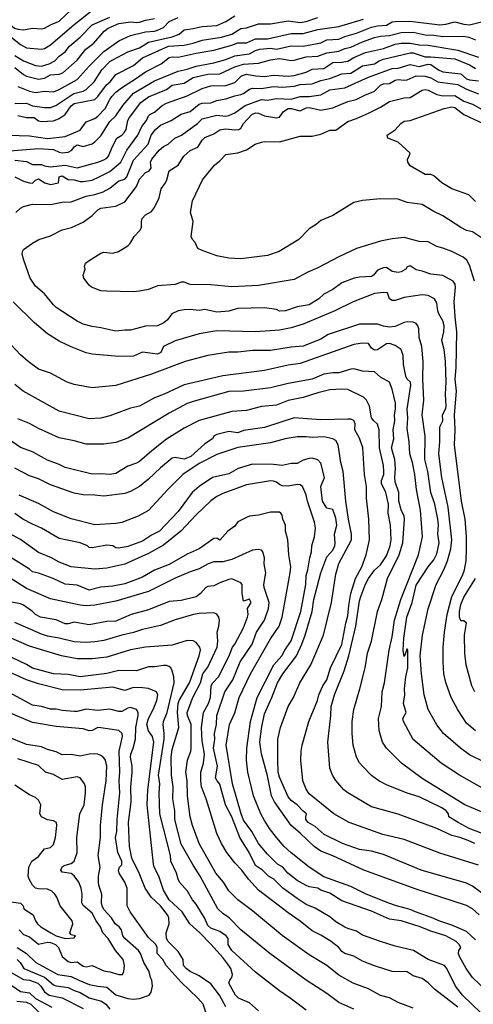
# Model space of a CAD drawing. Header units: metres. Extents: x -46681 to -43747, y -240911 to -237677.
# Tile 503 of 656: x -46148 to -46072, y -239416 to -239251. Entities that reach past the tile are written whole.
import ezdxf

# ---------------------------------------------------------------- set-up
doc = ezdxf.new("R2010")
doc.units = ezdxf.units.M
doc.layers.add('CONTOUR_INDEX', color=1, linetype='Continuous')
doc.layers.add('CONTOUR_INTER', color=3, linetype='Continuous')

msp = doc.modelspace()

# ---------------------------------------------------------------- linework, layer by layer
at = {"layer": 'CONTOUR_INDEX'}
for points, elevation in [([(-46148.6, -239261.82), (-46146.6, -239262.59), (-46145.6, -239262.8), (-46144.1, -239262.59), (-46142.6, -239262.72), (-46141.6, -239262.35), (-46138.6, -239260.62), (-46136.6, -239258.38), (-46134.1, -239255.95), (-46131.6, -239254.17), (-46129.6, -239253.25), (-46127.1, -239252.62), (-46125.6, -239252.52), (-46125.1, -239252.37), (-46124.1, -239251.93), (-46123.1, -239250.88), (-46121.6, -239250.24)], 110), ([(-46149.1, -239274.18), (-46147.1, -239274.44), (-46146.1, -239274.92), (-46144.6, -239274.94), (-46144.1, -239275.17), (-46143.1, -239275.33), (-46140.6, -239275.05), (-46138.6, -239275.46), (-46135.1, -239274.53), (-46134.1, -239274.13), (-46133.6, -239273.86), (-46133.3, -239273.52), (-46132.72, -239272.02), (-46131.94, -239270.52), (-46131.1, -239270), (-46130.63, -239269.52), (-46130.38, -239269.02), (-46130.05, -239267.52), (-46129.79, -239267.02), (-46127.91, -239264.52), (-46126.6, -239263.54), (-46123.6, -239262.3), (-46122.6, -239261.6), (-46120.6, -239261.27), (-46119.1, -239260.33), (-46116.6, -239259.72), (-46114.6, -239259.71), (-46112.1, -239258.49), (-46110.6, -239258.07), (-46108.1, -239257.88), (-46106.1, -239257.34), (-46104.6, -239257.09), (-46102.6, -239257.43), (-46102.1, -239257.4), (-46100.1, -239256.83), (-46098.1, -239256.71), (-46096.6, -239256.18), (-46094.6, -239255.89), (-46093.6, -239255.41), (-46092.6, -239255.23), (-46090.6, -239254.3), (-46088.6, -239253.61), (-46087.6, -239253.38), (-46086.1, -239253.25), (-46084.1, -239252.76), (-46082.1, -239252.68), (-46080.1, -239253.12), (-46078.6, -239253.17), (-46077.1, -239253.43), (-46073.6, -239253.35), (-46072.71, -239253.52), (-46071.6, -239253.97)], 115), ([(-46070.1, -239287.59), (-46072.1, -239286.24), (-46073.1, -239286.01), (-46074.07, -239285.52), (-46077.1, -239283.54), (-46078.6, -239282.83), (-46080.6, -239281.63), (-46083.1, -239281.29), (-46084.6, -239280.75), (-46087.6, -239280.68), (-46090.6, -239280.95), (-46092.1, -239281.32), (-46095.6, -239283.48), (-46097.6, -239284.33), (-46098.42, -239285.02), (-46099.6, -239285.76), (-46101.32, -239287.52), (-46104.62, -239289.52), (-46106.6, -239290.21), (-46111.1, -239290.77), (-46113.1, -239290.69), (-46115.1, -239290.29), (-46117.6, -239289.4), (-46118.31, -239289.02), (-46118.76, -239288.02), (-46119.2, -239287.52), (-46119.4, -239287.02), (-46119.07, -239284.52), (-46119.56, -239283.02), (-46119.22, -239281.02), (-46117.53, -239277.52), (-46115.48, -239275.02), (-46114.6, -239274.3), (-46113.6, -239273.22), (-46111.6, -239272.98), (-46110.1, -239272.45), (-46108.69, -239271.52), (-46107.6, -239271.15), (-46107.1, -239271.06), (-46104.6, -239271.13), (-46101.1, -239270.17), (-46099.1, -239270.17), (-46097.6, -239269.81), (-46096.1, -239269.16), (-46095.1, -239269.15), (-46093.1, -239267.69), (-46091.6, -239267.2), (-46089.6, -239266.29), (-46087.6, -239265.31), (-46086.1, -239264.36), (-46083.6, -239263.71), (-46082.6, -239263.64), (-46080.6, -239262.42), (-46080.1, -239262.34), (-46079.6, -239262.42), (-46078.1, -239263.15), (-46077.1, -239263.41), (-46075.1, -239263.33), (-46073.6, -239264.29), (-46072.1, -239264.81), (-46070.1, -239265.89)], 120), ([(-46068.1, -239384.79), (-46073.4, -239382.52), (-46080.6, -239378.09), (-46084.08, -239375.52), (-46086.58, -239373.02), (-46087.26, -239372.02), (-46087.81, -239370.02), (-46087.95, -239368.02), (-46087.43, -239366.02), (-46087.3, -239363.52), (-46086.89, -239362.02), (-46086.12, -239356.52), (-46085.6, -239354.28), (-46085.21, -239351.52), (-46084.17, -239348.02), (-46081.18, -239340.52), (-46080.51, -239337.52), (-46080.88, -239333.02), (-46081.54, -239329.52), (-46081.79, -239327.02), (-46082.19, -239325.02), (-46082.63, -239323.52), (-46082.77, -239321.52), (-46083.1, -239319.31), (-46083.02, -239317.52), (-46083.12, -239316.02), (-46082.51, -239312.02), (-46082.55, -239311.52), (-46083.1, -239311), (-46083.33, -239310.52), (-46083.72, -239308.52), (-46083.8, -239307.02), (-46084.11, -239306.02), (-46085.1, -239305.32), (-46086.1, -239304.98), (-46086.6, -239305.05), (-46088.1, -239306.09), (-46088.6, -239306.13), (-46089.1, -239305.81), (-46089.6, -239305.02), (-46090.6, -239304.94), (-46092.1, -239305.17), (-46101.1, -239308.36), (-46103.1, -239308.63), (-46107.1, -239309.57), (-46114.1, -239310.42), (-46120.6, -239311.96), (-46123.98, -239313.52), (-46125.6, -239314.11), (-46128.1, -239315.52), (-46129.6, -239315.88), (-46133.1, -239317.18), (-46134.6, -239317.56), (-46136.6, -239317.65), (-46141.6, -239316.38), (-46147.66, -239313.02), (-46149.1, -239311.89)], 115), ([(-46070.99, -239401.02), (-46072.1, -239400.01), (-46073.1, -239399.45), (-46081.6, -239396.71), (-46090.39, -239393.52), (-46095.6, -239391.1), (-46097.6, -239390.3), (-46098.77, -239389.52), (-46101.1, -239387.27), (-46102.6, -239386.03), (-46105.39, -239382.02), (-46105.94, -239381.02), (-46106.6, -239377.63), (-46107.6, -239373.96), (-46107.89, -239372.02), (-46107.6, -239369.69), (-46107.1, -239367.25), (-46105.87, -239364.52), (-46104.92, -239362.02), (-46104.02, -239360.52), (-46101.72, -239357.52), (-46100.8, -239355.52), (-46100.24, -239354.02), (-46099.08, -239350.02), (-46098.81, -239348.02), (-46097.64, -239343.52), (-46096.6, -239340.85), (-46095.6, -239339.71), (-46095.29, -239339.02), (-46095.19, -239338.52), (-46095.3, -239337.02), (-46094.93, -239335.52), (-46095.1, -239334.34), (-46095.6, -239332.92), (-46096.6, -239332.68), (-46097.32, -239331.52), (-46097.6, -239329.02), (-46097.03, -239327.52), (-46097.6, -239325.1), (-46098.1, -239324.57), (-46099.1, -239324.28), (-46099.6, -239324.32), (-46100.6, -239324.6), (-46101.6, -239325.15), (-46102.6, -239325.19), (-46104.1, -239325.49), (-46105.6, -239325.33), (-46109.1, -239325.26), (-46111.54, -239326.02), (-46113.1, -239326.9), (-46115.85, -239327.52), (-46118.1, -239329.06), (-46119.27, -239330.02), (-46121.6, -239333.22), (-46124.74, -239336.52), (-46126.1, -239337.21), (-46127.6, -239338.23), (-46130.1, -239339.12), (-46131.6, -239339.41), (-46132.1, -239339.34), (-46132.6, -239338.99), (-46133.6, -239338.87), (-46136.1, -239339.36), (-46136.6, -239339.26), (-46136.85, -239339.02), (-46138.1, -239338.5), (-46141.6, -239337.75), (-46144.6, -239336.02), (-46146.1, -239335.39), (-46147.71, -239334.52), (-46149.1, -239333.58)], 110), ([(-46082.1, -239416.71), (-46084.6, -239415.73), (-46086.1, -239414.98), (-46087.6, -239414.57), (-46089.6, -239413.47), (-46092.18, -239412.52), (-46094.6, -239411.16), (-46096.6, -239409.52), (-46099.6, -239407.76), (-46104.1, -239404.51), (-46109.1, -239400.35), (-46111.6, -239398.47), (-46113.1, -239396.96), (-46114, -239395.52), (-46115.27, -239394.02), (-46118.1, -239389.02), (-46119.21, -239386.02), (-46119.6, -239384.52), (-46120.05, -239381.02), (-46120.08, -239378.52), (-46120.34, -239377.02), (-46120.04, -239375.02), (-46119.47, -239373.52), (-46119.44, -239373.02), (-46119.43, -239369.02), (-46120.02, -239367.52), (-46120.08, -239367.02), (-46119.12, -239364.52), (-46117.85, -239362.02), (-46117.49, -239360.52), (-46116.6, -239359.39), (-46115.06, -239356.02), (-46114.93, -239355.02), (-46115.05, -239353.52), (-46114.76, -239352.52), (-46114.66, -239351.52), (-46114.77, -239351.02), (-46115.1, -239350.47), (-46115.6, -239350.27), (-46118.1, -239350.36), (-46119.01, -239350.52), (-46122.1, -239351.44), (-46124.6, -239352.37), (-46127.6, -239353.05), (-46129.1, -239353.57), (-46131.1, -239354), (-46134.1, -239354.92), (-46135.6, -239355.14), (-46137.1, -239355.24), (-46139.1, -239355.15), (-46141.6, -239354.51), (-46143.6, -239354.18), (-46144.6, -239353.86), (-46149.1, -239351.88)], 105), ([(-46116.88, -239417.52), (-46117.41, -239416.02), (-46118.29, -239415.02), (-46121.1, -239412.35), (-46123.63, -239409.52), (-46124.17, -239408.52), (-46125.15, -239407.52), (-46125.16, -239406.52), (-46125.39, -239406.02), (-46126.6, -239404.84), (-46129.67, -239400.52), (-46130.16, -239399.52), (-46130.16, -239396.52), (-46130.57, -239395.52), (-46131.51, -239394.02), (-46131.63, -239393.52), (-46131.47, -239393.02), (-46131.1, -239392.6), (-46131.06, -239392.02), (-46131.77, -239390.52), (-46132.16, -239388.02), (-46131.92, -239387.02), (-46131.88, -239385.02), (-46131.41, -239380.52), (-46131.54, -239378.52), (-46131.4, -239377.02), (-46131.53, -239373.52), (-46130.95, -239371.02), (-46131.03, -239370.52), (-46131.6, -239370.04), (-46134.6, -239369.57), (-46135.1, -239369.53), (-46136.1, -239370.05), (-46136.6, -239370.08), (-46137.6, -239369.78), (-46142.1, -239369.37), (-46146.1, -239368.68), (-46150.1, -239367.02)], 100), ([(-46148.67, -239408.52), (-46148.17, -239409.02), (-46147.56, -239410.02), (-46144.1, -239411.47), (-46142.6, -239412.76), (-46142.1, -239412.94), (-46140.1, -239413.23), (-46139.1, -239413.72), (-46138.1, -239414.04), (-46136.6, -239414.97), (-46134.49, -239415.52), (-46133.75, -239416.02), (-46133.1, -239416.89)], 100)]:
    msp.add_lwpolyline(points, dxfattribs=dict(at, elevation=elevation))
at = {"layer": 'CONTOUR_INTER'}
for points, elevation in [([(-46152.6, -239250.23), (-46151.1, -239250.65), (-46150.34, -239251.02), (-46149.11, -239252.02), (-46148.6, -239252.2), (-46147.6, -239252.28), (-46146.1, -239252.03), (-46144.6, -239252.13), (-46144.1, -239252.01), (-46143.1, -239251.45), (-46141.6, -239250.85), (-46139.6, -239248.96)], 106), ([(-46150.3, -239253.02), (-46148.1, -239254.77), (-46147.1, -239255.33), (-46144.6, -239255.57), (-46144.1, -239255.45), (-46143.1, -239254.82), (-46139.1, -239251.42), (-46135.6, -239248.65)], 107), ([(-46149.1, -239264.68), (-46147.1, -239264.64), (-46146.1, -239265.09), (-46144.1, -239265.34), (-46143.1, -239265.33), (-46142.19, -239265.02), (-46139.16, -239263.02), (-46137.6, -239262.61), (-46137.1, -239262.34), (-46135.76, -239261.02), (-46134.47, -239259.02), (-46133.1, -239257.64), (-46132.6, -239257.33), (-46130.1, -239255.98), (-46128.1, -239255.31), (-46126.6, -239254.38), (-46122.6, -239253.49), (-46121.42, -239253.02), (-46120.6, -239252.28), (-46119.1, -239252.1), (-46117.6, -239251.73), (-46115.1, -239251.58), (-46113.6, -239250.91), (-46112.1, -239249.97)], 111), ([(-46152.1, -239272.79), (-46145.1, -239272.24), (-46142.6, -239272.39), (-46141.6, -239272.88), (-46141.1, -239272.97), (-46140.1, -239272.86), (-46139.5, -239272.52), (-46139.1, -239271.98), (-46138.6, -239271.64), (-46137.6, -239271.88), (-46136.1, -239271.44), (-46135.6, -239271.13), (-46134.6, -239270.12), (-46133.1, -239267.7), (-46132.1, -239266.75), (-46130.94, -239265.02), (-46129.1, -239262.92), (-46125.6, -239260.89), (-46121.6, -239259.25), (-46120.1, -239258.93), (-46118.6, -239258.41), (-46115.6, -239257.87), (-46113.6, -239257.27), (-46112.1, -239256.64), (-46109.6, -239256.32), (-46108.6, -239255.76), (-46107.87, -239255.52), (-46106.1, -239255.4), (-46105.1, -239255.56), (-46102.6, -239254.97), (-46100.6, -239255.04), (-46097.6, -239254.46), (-46096.6, -239253.99), (-46094.6, -239253.86), (-46093.6, -239253.41), (-46091.6, -239252.88), (-46089.1, -239251.85), (-46088.1, -239251.61), (-46086.6, -239251.5), (-46085.6, -239250.98), (-46085.1, -239250.87), (-46082.6, -239250.82), (-46077.6, -239251.47), (-46076.6, -239251.35), (-46075.1, -239250.96), (-46073.6, -239251.35), (-46072.6, -239251.43), (-46070.6, -239250.97)], 114), ([(-46150.1, -239269.98), (-46146.6, -239270.12), (-46143.6, -239270.54), (-46140.6, -239270.23), (-46138.1, -239269.15), (-46137.1, -239267.78), (-46135.6, -239267.21), (-46135.1, -239266.83), (-46133.91, -239265.52), (-46133.13, -239264.02), (-46132.74, -239263.52), (-46132.1, -239262.78), (-46131.16, -239262.02), (-46128.6, -239260.43), (-46127.1, -239259.34), (-46124.49, -239258.02), (-46123.1, -239256.97), (-46122.6, -239256.85), (-46121.6, -239256.9), (-46118.6, -239256.19), (-46115.6, -239255.69), (-46112.6, -239254.89), (-46111.6, -239254.47), (-46110.1, -239254.48), (-46108.6, -239253.79), (-46106.6, -239253.79), (-46102.6, -239252.92), (-46100.6, -239252.94), (-46098.1, -239252.23), (-46094.6, -239251.72), (-46090.45, -239250.52)], 113), ([(-46149.1, -239256.62), (-46147.6, -239257.5), (-46145.6, -239258.28), (-46144.6, -239258.4), (-46143.33, -239258.02), (-46142.37, -239257.52), (-46141.6, -239256.7), (-46140.59, -239256.02), (-46139.89, -239255.02), (-46138.09, -239253.52), (-46136.1, -239251.44), (-46133.1, -239250.17)], 108), ([(-46149.1, -239258.64), (-46147.6, -239259.83), (-46147.1, -239260.08), (-46145.1, -239260.59), (-46144.1, -239260.4), (-46143.1, -239259.84), (-46141.6, -239259.73), (-46141.02, -239259.52), (-46138.6, -239257.39), (-46137.13, -239255.52), (-46135.81, -239254.52), (-46134.05, -239252.52), (-46133.37, -239252.02), (-46131.6, -239251.22), (-46129.6, -239250.94), (-46128.6, -239251.08), (-46128.1, -239251), (-46127.1, -239250.66), (-46125.6, -239250.39)], 109), ([(-46148.6, -239266.68), (-46147.1, -239267.04), (-46145.84, -239267.02), (-46145.1, -239267.57), (-46144.6, -239267.72), (-46142.6, -239267.6), (-46141.6, -239267.22), (-46140.6, -239266.53), (-46139.6, -239265.07), (-46139.1, -239264.7), (-46135.6, -239263.98), (-46135.1, -239263.49), (-46133.68, -239261.52), (-46133.06, -239261.02), (-46132.1, -239259.81), (-46129.1, -239258.27), (-46127.6, -239257.02), (-46123.24, -239255.02), (-46120.6, -239254.9), (-46119.1, -239254.54), (-46117.6, -239254.01), (-46114.31, -239253.52), (-46112.6, -239253.02), (-46111.1, -239252.05), (-46110.1, -239251.95), (-46108.1, -239251.28), (-46106.1, -239251.3), (-46103.1, -239250.79), (-46101.1, -239251.05), (-46100.1, -239250.87), (-46098.1, -239250.25)], 112), ([(-46149.1, -239277.02), (-46147.6, -239277.7), (-46146.6, -239278.03), (-46146.1, -239278.07), (-46145.6, -239277.57), (-46145.1, -239277.36), (-46144.03, -239278.02), (-46143.1, -239278.27), (-46141.74, -239278.02), (-46141.6, -239277.02), (-46141.1, -239276.85), (-46140.1, -239277.44), (-46139.1, -239277.5), (-46138.1, -239277.78), (-46137.6, -239277.8), (-46136.1, -239277.55), (-46134.87, -239277.02), (-46133.1, -239276.08), (-46131.23, -239274.52), (-46130.26, -239272.52), (-46128.42, -239270.02), (-46127.72, -239268.52), (-46126.91, -239267.52), (-46126.6, -239266.74), (-46126.37, -239266.52), (-46125.6, -239266.15), (-46124.28, -239265.02), (-46123.6, -239264.6), (-46120.1, -239263.41), (-46117.6, -239262.14), (-46116.1, -239261.7), (-46113.6, -239261.67), (-46112.1, -239261.13), (-46110.99, -239260.02), (-46110.1, -239259.74), (-46108.6, -239260.04), (-46107.1, -239260.15), (-46105.6, -239259.94), (-46103.1, -239260.08), (-46102.1, -239259.99), (-46100.1, -239259.43), (-46099.1, -239258.91), (-46097.1, -239258.77), (-46095.6, -239257.79), (-46094.1, -239257.74), (-46093.1, -239257.55), (-46092.1, -239256.96), (-46090.1, -239256.13), (-46087.1, -239255.45), (-46085.1, -239254.68), (-46084.1, -239254.53), (-46082.6, -239254.56), (-46081.1, -239254.83), (-46079.6, -239254.88), (-46074.6, -239255.74), (-46071.1, -239256.88)], 116), ([(-46148.92, -239283.02), (-46148.1, -239282.25), (-46147.6, -239281.97), (-46146.1, -239281.6), (-46143.1, -239281.65), (-46141.1, -239281.26), (-46139.6, -239281.21), (-46137.1, -239280.22), (-46135.6, -239279.99), (-46134.25, -239279.52), (-46133.1, -239278.88), (-46131.6, -239277.65), (-46130.6, -239277.38), (-46130.24, -239277.02), (-46129.1, -239274.19), (-46126.64, -239271.52), (-46126.15, -239270.02), (-46125.41, -239269.02), (-46124.6, -239268.33), (-46122.79, -239267.52), (-46121.1, -239266.47), (-46119.6, -239266.01), (-46118.1, -239264.77), (-46117.6, -239264.64), (-46116.1, -239264.57), (-46115.1, -239264.18), (-46113.6, -239263.91), (-46112.1, -239263.38), (-46111.1, -239263.18), (-46110.6, -239262.99), (-46109.6, -239262.26), (-46109.1, -239262.09), (-46107.6, -239262.18), (-46105.6, -239261.84), (-46104.1, -239261.92), (-46102.1, -239261.75), (-46101.1, -239261.48), (-46099.1, -239261.38), (-46097.6, -239260.81), (-46096.1, -239260.47), (-46094.1, -239259.71), (-46092.6, -239259.57), (-46090.6, -239258.33), (-46088.62, -239258.02), (-46087.84, -239257.52), (-46087.1, -239257.24), (-46082.6, -239256.17), (-46082.1, -239256.18), (-46080.1, -239256.86), (-46079.1, -239256.81), (-46075.1, -239257.15), (-46072.6, -239258.2), (-46071.6, -239258.79)], 117), ([(-46071.6, -239370.09), (-46073.1, -239368.83), (-46074.6, -239366.58), (-46075.69, -239364.52), (-46076.6, -239361.99), (-46076.92, -239360.52), (-46077.07, -239358.52), (-46077.05, -239356.02), (-46076.82, -239353.52), (-46076.35, -239350.52), (-46075.6, -239347.52), (-46073.81, -239344.02), (-46073.45, -239343.02), (-46073.19, -239341.52), (-46073.11, -239339.52), (-46073.12, -239337.52), (-46073.36, -239334.52), (-46073.96, -239331.52), (-46075.12, -239322.02), (-46075.02, -239319.52), (-46075.13, -239317.02), (-46074.79, -239313.02), (-46075.01, -239311.02), (-46074.84, -239309.02), (-46074.75, -239303.02), (-46075.06, -239300.52), (-46075.21, -239298.02), (-46074.96, -239295.52), (-46075.01, -239295.02), (-46075.37, -239294.52), (-46077.1, -239293.58), (-46079.1, -239293.33), (-46080.6, -239292.83), (-46081.6, -239292.65), (-46082.6, -239291.98), (-46083.1, -239292.14), (-46083.33, -239292.52), (-46084.1, -239292.95), (-46084.6, -239293.09), (-46085.6, -239292.92), (-46086.6, -239292.23), (-46087.1, -239292.27), (-46088.1, -239292.7), (-46088.76, -239293.52), (-46089.1, -239293.74), (-46091.1, -239293.85), (-46092.03, -239294.02), (-46094.1, -239294.81), (-46095.6, -239295.94), (-46097.1, -239296.69), (-46097.95, -239297.52), (-46099.6, -239298.49), (-46101.6, -239298.83), (-46103.59, -239299.52), (-46104.6, -239299.55), (-46105.1, -239299.31), (-46107.1, -239298.99), (-46111.6, -239299.14), (-46113.1, -239299.58), (-46115.1, -239299.76), (-46117.1, -239299.27), (-46118.1, -239299.46), (-46119.6, -239299.3), (-46120.6, -239299.34), (-46121.59, -239299.52), (-46122.7, -239300.02), (-46123.39, -239301.02), (-46124.03, -239301.52), (-46125.1, -239302.01), (-46127.1, -239302.12), (-46129.6, -239302.78), (-46130.6, -239302.74), (-46132.1, -239302.94), (-46134.6, -239302.35), (-46136.1, -239302.17), (-46137.6, -239301.74), (-46138.6, -239301.26), (-46142.1, -239298.96), (-46142.6, -239298.51), (-46144.1, -239296.68), (-46145.6, -239295.35), (-46146.51, -239294.02), (-46147.59, -239291.02), (-46147.84, -239290.02), (-46147.81, -239289.52), (-46147.6, -239289.23), (-46146.1, -239288.14), (-46145.05, -239287.52), (-46143.1, -239286.92), (-46141.1, -239285.88), (-46139.56, -239285.52), (-46137.6, -239284.63), (-46136.1, -239283.48), (-46135.12, -239282.52), (-46134.6, -239282.25), (-46132.1, -239281.91), (-46130.6, -239281.22), (-46128.6, -239278.62), (-46128.1, -239277.38), (-46127.1, -239276.27), (-46126.55, -239276.02), (-46126.18, -239275.52), (-46126.25, -239274.52), (-46126.03, -239274.02), (-46124.8, -239272.52), (-46124.1, -239271.9), (-46123.3, -239271.52), (-46122.15, -239270.52), (-46121.03, -239270.02), (-46118.34, -239268.02), (-46117.6, -239267.28), (-46115.1, -239266.62), (-46113.6, -239266.81), (-46113.1, -239266.71), (-46112.1, -239266.22), (-46110.36, -239265.02), (-46107.6, -239264.01), (-46106.6, -239264.09), (-46105.1, -239263.85), (-46102.6, -239263.94), (-46101.1, -239263.49), (-46099.6, -239263.5), (-46097.6, -239263.22), (-46096.1, -239262.36), (-46093.6, -239262.04), (-46089.6, -239260.24), (-46085.6, -239258.82), (-46084.6, -239258.75), (-46082.6, -239258.14), (-46081.1, -239258.46), (-46079.6, -239258.07), (-46079.1, -239258.13), (-46077.86, -239259.02), (-46077.1, -239259.33), (-46074.1, -239259.67), (-46073.1, -239260.51), (-46072.6, -239260.72), (-46071.1, -239260.88)], 118), ([(-46071.77, -239294.52), (-46072.6, -239291.83), (-46073.07, -239291.02), (-46073.71, -239290.52), (-46075.6, -239289.56), (-46077.1, -239288.97), (-46078.1, -239288.73), (-46079.6, -239287.93), (-46081.1, -239287.86), (-46083.6, -239287.19), (-46085.6, -239287.4), (-46087.6, -239287.81), (-46091.6, -239289.07), (-46094.6, -239290.45), (-46098.1, -239292.31), (-46099.83, -239293.02), (-46102.1, -239294.26), (-46108.1, -239295.25), (-46112.6, -239295.51), (-46116.1, -239295.15), (-46119.6, -239295.08), (-46120.6, -239294.7), (-46121.1, -239294.68), (-46122.1, -239295.11), (-46125.1, -239295.34), (-46126.6, -239295.94), (-46128.1, -239296.22), (-46129.1, -239296.32), (-46133.6, -239296.24), (-46134.6, -239296.13), (-46136.19, -239295.52), (-46136.6, -239295.18), (-46137.45, -239294.02), (-46137.57, -239293.52), (-46137.24, -239292.52), (-46137.35, -239292.02), (-46137.22, -239291.52), (-46136.6, -239291.06), (-46134.6, -239289.81), (-46134.1, -239289.64), (-46132.6, -239289.81), (-46131.63, -239289.52), (-46130.1, -239288.57), (-46129.6, -239288.1), (-46129.01, -239287.02), (-46128.04, -239286.02), (-46127.8, -239285.52), (-46127.79, -239284.52), (-46127.65, -239284.02), (-46127.1, -239283.4), (-46126.1, -239282.8), (-46125.6, -239282.16), (-46124.82, -239280.52), (-46124.48, -239279.02), (-46123.73, -239278.02), (-46123.5, -239277.52), (-46123.1, -239275.97), (-46121.6, -239275.03), (-46120.68, -239273.52), (-46119.6, -239272.55), (-46118.28, -239272.02), (-46117.6, -239270.81), (-46117.1, -239270.4), (-46115.6, -239269.75), (-46114.6, -239269.1), (-46113.6, -239268.95), (-46112.1, -239269.11), (-46111.39, -239269.02), (-46111.1, -239268.84), (-46110.6, -239268.02), (-46109.25, -239266.52), (-46108.6, -239266.26), (-46108.1, -239266.3), (-46107.1, -239266.77), (-46105.1, -239267.11), (-46104.6, -239266.97), (-46103.91, -239266.02), (-46103.1, -239265.51), (-46102.6, -239265.49), (-46101.1, -239265.9), (-46100.1, -239265.38), (-46099.6, -239265.33), (-46097.6, -239265.81), (-46095.6, -239265.41), (-46093.1, -239264.35), (-46091.68, -239264.02), (-46090.1, -239263.21), (-46089.1, -239262.85), (-46088.6, -239262.58), (-46087.6, -239261.57), (-46087.1, -239261.38), (-46086.1, -239261.3), (-46085.1, -239260.74), (-46084.6, -239260.64), (-46083.6, -239260.76), (-46083.1, -239260.7), (-46081.6, -239260.03), (-46080.1, -239260.08), (-46079.1, -239260.39), (-46077.97, -239261.02), (-46074.6, -239261.5), (-46073.1, -239262.29), (-46071.1, -239263.05)], 119), ([(-46071.6, -239281.12), (-46072.71, -239280.02), (-46075.59, -239279.02), (-46077.25, -239278.02), (-46078.6, -239276.83), (-46079.1, -239276.61), (-46080.1, -239276.59), (-46082.6, -239275.14), (-46083, -239274.52), (-46083.07, -239274.02), (-46082.74, -239273.52), (-46082.6, -239273.02), (-46084.6, -239271.18), (-46086.34, -239270.52), (-46086.46, -239270.02), (-46085.1, -239269.1), (-46084.19, -239268.02), (-46083.6, -239267.64), (-46082.6, -239267.51), (-46076.91, -239265.52), (-46075.6, -239265.22), (-46075.1, -239265.34), (-46073.58, -239266.52), (-46070.31, -239268.02)], 121), ([(-46070.1, -239375.37), (-46072.6, -239374.12), (-46074.15, -239373.02), (-46077, -239370.52), (-46078.1, -239369.06), (-46079.59, -239366.52), (-46080.27, -239364.02), (-46080.72, -239360.52), (-46080.9, -239357.52), (-46080.55, -239354.02), (-46079.6, -239349.59), (-46078.22, -239345.52), (-46076.93, -239343.02), (-46076.31, -239341.52), (-46075.77, -239339.52), (-46075.61, -239338.02), (-46076.19, -239332.52), (-46077.28, -239327.52), (-46077.76, -239323.52), (-46077.61, -239321.52), (-46077.61, -239319.02), (-46077.11, -239318.02), (-46077.15, -239317.02), (-46076.6, -239315.94), (-46076.55, -239315.52), (-46076.68, -239313.52), (-46076.57, -239311.52), (-46076.67, -239308.02), (-46076.87, -239306.02), (-46077.29, -239304.52), (-46076.95, -239303.02), (-46076.88, -239302.02), (-46077.1, -239301.17), (-46077.78, -239300.02), (-46077.95, -239299.52), (-46078.1, -239298.15), (-46078.49, -239297.52), (-46079.6, -239296.93), (-46080.6, -239296.84), (-46083.6, -239297.29), (-46085.1, -239297.79), (-46085.6, -239297.8), (-46086.07, -239297.52), (-46086.41, -239296.52), (-46087.1, -239296.46), (-46088.6, -239296.61), (-46092.18, -239298.02), (-46095.28, -239299.52), (-46100.6, -239301.75), (-46102.6, -239302.36), (-46104.6, -239302.74), (-46108.6, -239303.06), (-46115.1, -239302.89), (-46118.1, -239303.4), (-46122.1, -239304.55), (-46124.1, -239305.52), (-46124.5, -239306.52), (-46125.1, -239306.78), (-46127.6, -239306.47), (-46129.1, -239307.13), (-46131.6, -239307.19), (-46136.1, -239306.82), (-46137.1, -239306.55), (-46139.6, -239305.54), (-46141.6, -239304.6), (-46143.6, -239303.38), (-46145.79, -239301.52), (-46149.38, -239298.02)], 117), ([(-46067.1, -239381.65), (-46074.3, -239377.52), (-46077.4, -239375.52), (-46082.1, -239371.54), (-46083.73, -239368.52), (-46083.81, -239368.02), (-46083.27, -239367.02), (-46083.74, -239365.52), (-46083.51, -239364.02), (-46083.57, -239363.02), (-46083.35, -239361.02), (-46083.01, -239359.52), (-46083, -239356.52), (-46083.1, -239356.33), (-46083.6, -239357.59), (-46083.76, -239356.52), (-46083.68, -239354.52), (-46083.17, -239351.02), (-46082.29, -239348.52), (-46081.6, -239345.59), (-46079.6, -239342.55), (-46078.6, -239341.37), (-46078.1, -239340.36), (-46077.72, -239338.52), (-46077.97, -239337.02), (-46077.84, -239335.52), (-46077.95, -239334.52), (-46078.47, -239332.02), (-46079.14, -239330.02), (-46079.65, -239326.52), (-46080.11, -239324.52), (-46080.1, -239320.57), (-46080.58, -239317.02), (-46080.28, -239314.52), (-46080.45, -239311.02), (-46080.41, -239308.02), (-46080.65, -239305.52), (-46081.11, -239304.02), (-46081.17, -239302.52), (-46081.32, -239302.02), (-46081.6, -239301.63), (-46082.1, -239301.41), (-46083.1, -239301.35), (-46083.6, -239301.45), (-46085.1, -239302.13), (-46086.1, -239302.25), (-46087.1, -239302.11), (-46088.1, -239301.76), (-46091.1, -239301.74), (-46096.41, -239303.52), (-46097.6, -239304.26), (-46100.6, -239305.46), (-46102.6, -239305.64), (-46106.1, -239306.19), (-46109.1, -239306.17), (-46111.6, -239306.45), (-46113.1, -239306.45), (-46116.6, -239307), (-46120.46, -239308.02), (-46126.1, -239310.16), (-46132.1, -239312.04), (-46136.1, -239312.43), (-46139.1, -239311.91), (-46140.27, -239311.52), (-46143.1, -239309.98), (-46145.1, -239309.31), (-46146.85, -239308.02), (-46148.1, -239306.9), (-46152.25, -239302.52)], 116), ([(-46069.6, -239387.7), (-46072.68, -239386.52), (-46074.54, -239385.52), (-46076.11, -239384.52), (-46076.15, -239384.02), (-46076.54, -239383.52), (-46077.3, -239383.02), (-46081.1, -239381.2), (-46083.1, -239380.56), (-46086.6, -239379.17), (-46087.86, -239378.52), (-46089.1, -239377.58), (-46090.63, -239376.02), (-46091.1, -239375.5), (-46091.6, -239374.52), (-46092.18, -239372.52), (-46092.35, -239370.52), (-46092.35, -239368.52), (-46092.09, -239366.52), (-46091.04, -239363.02), (-46090.18, -239359.52), (-46089.75, -239357.02), (-46089.11, -239355.02), (-46088.08, -239350.02), (-46087.35, -239348.02), (-46086.41, -239344.52), (-46084.47, -239340.52), (-46083.84, -239338.52), (-46083.54, -239334.52), (-46083.6, -239334.02), (-46084.1, -239332.98), (-46084.51, -239331.52), (-46084.53, -239330.02), (-46085.1, -239328.23), (-46085.18, -239327.52), (-46085.08, -239326.02), (-46085.2, -239324.52), (-46085.73, -239322.52), (-46085.37, -239321.02), (-46085.44, -239319.52), (-46085.2, -239318.02), (-46085.25, -239317.02), (-46085.07, -239316.02), (-46085.06, -239315.02), (-46085.6, -239312.69), (-46086.1, -239311.5), (-46087.6, -239310.67), (-46088.6, -239309.77), (-46090.6, -239309.65), (-46092.1, -239309.29), (-46092.6, -239309.33), (-46094.6, -239309.94), (-46095.6, -239309.95), (-46097.1, -239310.18), (-46099.1, -239311.02), (-46103.1, -239311.75), (-46106.1, -239312.45), (-46110.6, -239313.01), (-46113.1, -239313.09), (-46119.1, -239314.73), (-46120.1, -239315.07), (-46123.1, -239316.69), (-46130.1, -239320.93), (-46132.1, -239321.62), (-46134.1, -239321.94), (-46137.1, -239321.91), (-46139.1, -239321.35), (-46141.6, -239320.86), (-46145.1, -239319.31), (-46146.6, -239318.47), (-46148.6, -239317.69)], 114), ([(-46071.7, -239389.02), (-46072.86, -239388.52), (-46074.22, -239388.02), (-46075.6, -239387.69), (-46078.13, -239386.52), (-46084.6, -239384.08), (-46089.1, -239382.85), (-46093.1, -239380.53), (-46093.75, -239380.02), (-46095.1, -239378.43), (-46095.64, -239377.52), (-46096.1, -239376.37), (-46096.45, -239372.02), (-46095.94, -239367.52), (-46095.9, -239366.02), (-46095.35, -239364.02), (-46093.72, -239360.02), (-46092.93, -239357.52), (-46091.76, -239352.52), (-46091.1, -239348.27), (-46090.87, -239347.52), (-46090.1, -239345.47), (-46089.6, -239344.51), (-46088.6, -239343.1), (-46087.6, -239342.22), (-46086.6, -239340.69), (-46085.99, -239339.02), (-46085.77, -239338.02), (-46085.91, -239335.52), (-46086.3, -239333.52), (-46086.27, -239332.02), (-46086.68, -239330.02), (-46087.41, -239328.52), (-46087.41, -239328.02), (-46087.05, -239327.02), (-46087.02, -239326.52), (-46087.1, -239325.52), (-46087.76, -239322.52), (-46087.8, -239319.52), (-46088.1, -239318.54), (-46088.71, -239318.02), (-46089.1, -239317.48), (-46089.44, -239315.52), (-46089.93, -239314.52), (-46090.43, -239314.02), (-46093.1, -239312.72), (-46094.1, -239312.66), (-46096.1, -239312.8), (-46098.1, -239313.28), (-46100.6, -239314.08), (-46103.1, -239314.61), (-46105.1, -239315.37), (-46107.6, -239315.61), (-46110.1, -239316.24), (-46112.6, -239316.41), (-46118.1, -239317.94), (-46120.6, -239319.21), (-46123.6, -239321.11), (-46126.05, -239323.02), (-46128.1, -239324.82), (-46128.6, -239325.11), (-46130.1, -239325.61), (-46132.1, -239326.88), (-46133.1, -239327.01), (-46134.6, -239326.89), (-46136.1, -239326.94), (-46140.6, -239325.83), (-46141.6, -239325.32), (-46143.6, -239324.61), (-46146.1, -239323.23), (-46148.1, -239322.46), (-46149.6, -239321.45)], 113), ([(-46071.1, -239392.69), (-46077.6, -239390.68), (-46083.6, -239388.36), (-46087.17, -239387.52), (-46092.84, -239385.52), (-46095.44, -239384.02), (-46099.6, -239380.69), (-46100.1, -239379.88), (-46100.63, -239378.52), (-46101.01, -239375.02), (-46100.94, -239373.52), (-46100.77, -239372.52), (-46099.64, -239368.52), (-46098.21, -239365.02), (-46097.96, -239364.02), (-46097.28, -239362.52), (-46096.63, -239361.52), (-46096, -239359.52), (-46094.1, -239355.6), (-46093.44, -239352.02), (-46093.1, -239350.76), (-46092.93, -239349.02), (-46092.56, -239347.02), (-46091.78, -239344.52), (-46090.74, -239342.52), (-46090.01, -239340.52), (-46089.46, -239338.02), (-46089.54, -239334.52), (-46089.97, -239331.02), (-46089.96, -239329.02), (-46090.26, -239327.02), (-46090.54, -239322.52), (-46091.1, -239320.93), (-46091.92, -239319.52), (-46091.86, -239318.52), (-46092.1, -239317.96), (-46092.6, -239317.74), (-46093.1, -239317.7), (-46097.6, -239317.85), (-46102.1, -239317.48), (-46107.1, -239319.11), (-46110.6, -239319.65), (-46111.6, -239320.02), (-46113.1, -239319.82), (-46115.1, -239320.31), (-46115.57, -239320.52), (-46115.82, -239321.02), (-46117.1, -239321.84), (-46119.47, -239324.02), (-46120.6, -239324.43), (-46122.1, -239324.19), (-46122.6, -239324.28), (-46124.6, -239325.89), (-46126.6, -239327.83), (-46128.1, -239329.03), (-46129.6, -239329.9), (-46130.6, -239330.21), (-46134.1, -239330.68), (-46135.6, -239330.47), (-46137.6, -239330.43), (-46139.1, -239330.13), (-46143.1, -239328.73), (-46145.1, -239327.73), (-46146.6, -239327.26), (-46149.1, -239325.94)], 112), ([(-46070.6, -239397.34), (-46072.1, -239396.22), (-46073.1, -239395.71), (-46080.76, -239393.52), (-46087.1, -239390.86), (-46089.1, -239390.32), (-46091.1, -239390.02), (-46093.99, -239389.02), (-46097.05, -239387.52), (-46098.6, -239386.19), (-46099.73, -239385.52), (-46100.13, -239385.02), (-46100.17, -239384.52), (-46100.01, -239384.02), (-46100.6, -239383.62), (-46101.61, -239382.52), (-46102.6, -239381.78), (-46103.1, -239381.21), (-46104.6, -239377.88), (-46104.77, -239377.02), (-46104.88, -239375.02), (-46104.87, -239371.52), (-46104.41, -239369.52), (-46103.09, -239366.02), (-46102.22, -239364.52), (-46101.16, -239362.02), (-46099.28, -239359.02), (-46097.19, -239354.02), (-46095.85, -239348.52), (-46095.1, -239343.78), (-46094.6, -239341.95), (-46092.44, -239338.02), (-46092.45, -239337.02), (-46092.99, -239334.52), (-46093.44, -239331.52), (-46093.84, -239326.52), (-46094.27, -239325.02), (-46094.68, -239322.02), (-46095.1, -239321.32), (-46095.6, -239321.01), (-46097.1, -239320.69), (-46099.1, -239320.82), (-46100.1, -239320.69), (-46101.6, -239320.71), (-46103.6, -239321.03), (-46106.1, -239321.7), (-46111.6, -239322.47), (-46115.1, -239323.66), (-46118.1, -239325.17), (-46120.83, -239327.02), (-46123.36, -239329.52), (-46126.6, -239333.06), (-46128.34, -239334.02), (-46131.1, -239335.06), (-46132.1, -239335.24), (-46135.6, -239335.47), (-46139.6, -239334.46), (-46142.6, -239333.28), (-46145.1, -239331.88), (-46148.36, -239330.52)], 111), ([(-46071.6, -239405.24), (-46073.1, -239403.84), (-46075.6, -239402.75), (-46077.78, -239402.02), (-46078.6, -239401.61), (-46081.73, -239400.52), (-46082.6, -239400.1), (-46084.91, -239399.52), (-46086.36, -239399.02), (-46090.1, -239397.47), (-46092.6, -239396.26), (-46097.1, -239394.62), (-46099.6, -239393.03), (-46102.6, -239390.61), (-46103.78, -239389.52), (-46105.06, -239388.02), (-46106.25, -239386.52), (-46107.1, -239385.17), (-46107.72, -239384.02), (-46108.97, -239381.02), (-46109.9, -239377.02), (-46110.1, -239375.02), (-46110.07, -239373.02), (-46109.47, -239368.52), (-46108.3, -239364.52), (-46105.5, -239359.02), (-46104.19, -239357.52), (-46103.68, -239356.52), (-46102.6, -239354.95), (-46100.99, -239350.02), (-46100.17, -239345.52), (-46100.1, -239344.02), (-46099.79, -239343.02), (-46099.49, -239341.02), (-46099.19, -239340.02), (-46099.16, -239339.02), (-46098.67, -239337.52), (-46098.52, -239336.02), (-46098.68, -239335.02), (-46099.84, -239331.52), (-46100.1, -239330.41), (-46100.68, -239329.02), (-46101.1, -239328.74), (-46101.6, -239328.69), (-46103.1, -239328.97), (-46104.1, -239328.93), (-46104.6, -239328.72), (-46105.1, -239328.33), (-46105.6, -239328.12), (-46106.1, -239328.09), (-46110.1, -239328.75), (-46114.1, -239330.2), (-46115.1, -239330.7), (-46116.1, -239331.42), (-46118.6, -239333.79), (-46121.17, -239336.52), (-46124.1, -239338.88), (-46126.6, -239340.3), (-46130.6, -239342.07), (-46133.6, -239342.76), (-46135.6, -239342.91), (-46139.6, -239342.55), (-46141.6, -239341.73), (-46142.92, -239341.02), (-46145.1, -239340.1), (-46148.1, -239337.97), (-46150.1, -239336.9)], 109), ([(-46067.39, -239416.02), (-46072.11, -239411.52), (-46073.16, -239410.02), (-46074.3, -239408.02), (-46074.47, -239407.52), (-46074.39, -239407.02), (-46074.1, -239406.52), (-46074.37, -239406.02), (-46074.89, -239405.52), (-46076.62, -239404.52), (-46079.1, -239403.76), (-46080.91, -239403.02), (-46084.13, -239402.02), (-46086.1, -239401.74), (-46089.1, -239400.38), (-46094.1, -239398.65), (-46096.1, -239397.4), (-46097.6, -239396.85), (-46098.1, -239396.52), (-46099.6, -239396.31), (-46100.1, -239396.1), (-46101.6, -239395.25), (-46103.19, -239394.02), (-46104.03, -239393.02), (-46104.89, -239392.52), (-46106.6, -239390.83), (-46108.1, -239389.04), (-46109.22, -239387.02), (-46110.6, -239385.13), (-46111.01, -239384.02), (-46112.46, -239379.02), (-46113.52, -239372.52), (-46112.96, -239369.02), (-46112.1, -239367.08), (-46111.35, -239364.52), (-46109.43, -239360.52), (-46106.1, -239354.64), (-46104.63, -239352.52), (-46104.13, -239351.02), (-46102.78, -239343.52), (-46102.69, -239342.52), (-46103.01, -239340.52), (-46103.16, -239338.02), (-46103.56, -239336.52), (-46103.58, -239335.52), (-46103.99, -239334.52), (-46104.1, -239333.88), (-46104.32, -239333.52), (-46104.6, -239333.36), (-46106.1, -239333.35), (-46108.1, -239333.87), (-46109.6, -239334.02), (-46110.1, -239334.23), (-46111.6, -239334.97), (-46112.1, -239335.68), (-46113.26, -239336.52), (-46114.6, -239338.04), (-46115.1, -239337.72), (-46115.6, -239337.76), (-46118.1, -239339.53), (-46120.1, -239340.41), (-46123.1, -239342.12), (-46125.6, -239343.07), (-46127.6, -239344.28), (-46130.6, -239345.41), (-46132.6, -239345.81), (-46134.6, -239345.95), (-46136.6, -239346.44), (-46138.6, -239345.62), (-46140.6, -239345.43), (-46142.61, -239344.52), (-46145.1, -239343.6), (-46146.1, -239343.37), (-46146.6, -239342.91), (-46151.1, -239340.14)], 108), ([(-46069.16, -239419.02), (-46073.81, -239414.52), (-46074.96, -239413.02), (-46076.44, -239410.02), (-46076.8, -239409.52), (-46079.59, -239408.52), (-46082.03, -239407.02), (-46085.1, -239406.28), (-46087.6, -239405.47), (-46090.6, -239404.42), (-46091.6, -239403.74), (-46093.1, -239403.32), (-46093.6, -239403.07), (-46095.1, -239402.17), (-46096.1, -239401.33), (-46098.6, -239399.88), (-46100.1, -239399.27), (-46101.6, -239398.25), (-46104.02, -239396.52), (-46105.51, -239395.02), (-46106.41, -239394.52), (-46107.43, -239393.52), (-46108.6, -239392.74), (-46109.66, -239390.52), (-46111.26, -239388.02), (-46112.6, -239384.53), (-46113.64, -239382.52), (-46114.6, -239379.08), (-46115.08, -239378.52), (-46115.32, -239378.02), (-46115.02, -239376.02), (-46115.67, -239373.02), (-46115.46, -239371.52), (-46115.5, -239370.52), (-46115.19, -239369.02), (-46115.09, -239367.52), (-46113.75, -239363.52), (-46112.44, -239361.52), (-46111.17, -239358.52), (-46109.16, -239355.52), (-46108.45, -239353.52), (-46107.1, -239351.52), (-46106.43, -239349.52), (-46106.33, -239348.52), (-46107.16, -239346.02), (-46107.2, -239345.52), (-46106.87, -239343.52), (-46107.16, -239342.02), (-46107.1, -239341.02), (-46107.35, -239340.02), (-46107.6, -239339.74), (-46108.1, -239339.65), (-46109.1, -239339.75), (-46112.6, -239341.28), (-46114.1, -239341.67), (-46115.6, -239341.72), (-46116.58, -239342.02), (-46118.1, -239342.86), (-46119.6, -239343.35), (-46122.1, -239344.46), (-46126.6, -239346.68), (-46132.1, -239348.28), (-46135.6, -239348.95), (-46137.1, -239349.07), (-46138.1, -239348.99), (-46143.1, -239347.89), (-46147.1, -239346.15), (-46150.1, -239344.28)], 107), ([(-46074.61, -239416.52), (-46078.49, -239413.52), (-46079.6, -239412.44), (-46080.6, -239411.73), (-46082.1, -239411.28), (-46083.1, -239410.62), (-46085.6, -239410.55), (-46088.6, -239409.6), (-46090.6, -239408.79), (-46092.1, -239407.98), (-46093.6, -239407.49), (-46094.1, -239407.16), (-46094.59, -239406.52), (-46095.89, -239405.52), (-46097.6, -239404.42), (-46099.1, -239403.72), (-46101.1, -239402.06), (-46103.1, -239400.68), (-46108.1, -239396.87), (-46109.77, -239395.02), (-46110.91, -239393.52), (-46112.1, -239392.29), (-46113.42, -239390.52), (-46114.33, -239389.02), (-46115.1, -239387.36), (-46116.92, -239381.52), (-46117.68, -239379.52), (-46117.8, -239378.52), (-46117.79, -239377.02), (-46117.38, -239375.52), (-46117.19, -239374.02), (-46117.6, -239371.79), (-46117.7, -239369.52), (-46117.34, -239367.02), (-46116.51, -239365.52), (-46116.18, -239364.52), (-46116.09, -239362.52), (-46115.8, -239362.02), (-46114.82, -239361.02), (-46113.01, -239357.52), (-46112.47, -239356.02), (-46112.06, -239355.52), (-46110.6, -239352.8), (-46109.94, -239351.02), (-46109.85, -239350.52), (-46109.94, -239349.52), (-46109.35, -239348.52), (-46109.6, -239347.98), (-46110.6, -239348.33), (-46110.86, -239347.02), (-46110.87, -239345.52), (-46111.1, -239345.24), (-46112.6, -239344.56), (-46113.1, -239344.66), (-46114.6, -239345.2), (-46115.6, -239345.72), (-46116.6, -239345.85), (-46116.98, -239346.02), (-46117.85, -239347.02), (-46118.6, -239347.56), (-46121.1, -239348.18), (-46123.1, -239348.37), (-46126.6, -239349.77), (-46129.5, -239350.52), (-46132.1, -239351.67), (-46133.6, -239351.71), (-46136.6, -239352.28), (-46139.1, -239351.85), (-46140.1, -239352.12), (-46140.6, -239352.12), (-46142.1, -239351.47), (-46144.75, -239351.02), (-46145.58, -239350.52), (-46146.09, -239350.02), (-46147.6, -239348.97), (-46148.1, -239348.76), (-46149.6, -239348.49)], 106), ([(-46071.74, -239363.52), (-46072.22, -239362.52), (-46073.16, -239359.02), (-46073.42, -239357.02), (-46073.47, -239354.02), (-46073.14, -239352.02), (-46073.6, -239351.6), (-46074.1, -239351.6), (-46074.28, -239351.02), (-46074.33, -239350.02), (-46074.1, -239348.89), (-46073.6, -239347.65), (-46071.62, -239344.52)], 119), ([(-46092.1, -239416.85), (-46094.6, -239415.75), (-46096.6, -239414.25), (-46100.09, -239412.02), (-46106.22, -239407.52), (-46111.1, -239403.52), (-46113.06, -239401.52), (-46114.1, -239400.8), (-46114.92, -239400.02), (-46117.89, -239394.52), (-46119.1, -239392.65), (-46121.1, -239389.15), (-46122.17, -239385.02), (-46122.2, -239383.52), (-46122.51, -239381.52), (-46122.48, -239379.52), (-46122.75, -239377.52), (-46122.81, -239374.52), (-46122.6, -239373.24), (-46121.48, -239369.52), (-46121.7, -239367.02), (-46121.61, -239365.52), (-46121.47, -239365.02), (-46119.73, -239362.02), (-46118.06, -239357.52), (-46117.86, -239356.52), (-46117.96, -239356.02), (-46118.6, -239355.24), (-46119.1, -239354.96), (-46120.1, -239354.93), (-46122.6, -239355.68), (-46127.1, -239356.06), (-46129.6, -239356.48), (-46133.6, -239357.7), (-46136.1, -239358), (-46138.6, -239357.98), (-46141.23, -239357.52), (-46146.6, -239355.87), (-46150.6, -239354.12)], 104), ([(-46100.1, -239417.05), (-46102.76, -239415.02), (-46104.6, -239413.81), (-46108.6, -239410.64), (-46112.56, -239407.02), (-46113.23, -239406.02), (-46113.2, -239405.02), (-46113.54, -239404.52), (-46114.6, -239403.84), (-46116.1, -239403.26), (-46116.6, -239402.81), (-46117.19, -239401.52), (-46118.6, -239399.24), (-46119.19, -239398.52), (-46120.05, -239397.02), (-46121.36, -239395.52), (-46121.64, -239395.02), (-46121.87, -239394.02), (-46122.86, -239392.02), (-46122.9, -239391.02), (-46124.69, -239384.02), (-46124.79, -239380.52), (-46124.7, -239379.02), (-46124.94, -239377.52), (-46123.96, -239371.52), (-46123.95, -239370.52), (-46124.16, -239369.02), (-46124.06, -239368.52), (-46123.44, -239367.02), (-46122.29, -239362.02), (-46122.35, -239361.02), (-46122.63, -239360.02), (-46122.84, -239359.52), (-46123.1, -239359.27), (-46123.6, -239359.1), (-46124.1, -239359.11), (-46125.6, -239359.36), (-46126.6, -239359.33), (-46128.6, -239360.04), (-46131.6, -239359.95), (-46133.6, -239360.45), (-46138.1, -239361), (-46140.1, -239360.65), (-46142.6, -239360.52), (-46146.1, -239359.55), (-46147.1, -239358.95), (-46149.6, -239357.76)], 103), ([(-46108.1, -239417.15), (-46109.6, -239415.81), (-46111.46, -239415.02), (-46111.97, -239414.52), (-46113.07, -239412.52), (-46112.92, -239412.02), (-46112.56, -239411.52), (-46112.5, -239411.02), (-46112.75, -239410.02), (-46113.07, -239409.52), (-46114.1, -239408.17), (-46116.06, -239406.02), (-46117.95, -239404.02), (-46119.65, -239402.52), (-46120.95, -239400.52), (-46123.12, -239398.52), (-46124.1, -239396.89), (-46124.85, -239394.52), (-46125.62, -239393.02), (-46125.75, -239392.52), (-46126.8, -239382.52), (-46126.73, -239380.02), (-46125.71, -239372.02), (-46125.93, -239371.02), (-46126.6, -239370.09), (-46126.87, -239369.02), (-46126.62, -239368.02), (-46125.8, -239366.52), (-46125.21, -239365.02), (-46125.02, -239364.02), (-46125.27, -239363.52), (-46126.6, -239362.97), (-46127.6, -239362.85), (-46129.1, -239362.83), (-46130.6, -239363.31), (-46132.6, -239362.76), (-46138.1, -239363.28), (-46141.1, -239363.19), (-46145.1, -239362.21), (-46147.1, -239361.51), (-46151.1, -239359.72)], 102), ([(-46113.6, -239416.47), (-46114.65, -239414.52), (-46116.1, -239412.61), (-46118.1, -239411.24), (-46119.6, -239410.53), (-46120.28, -239410.02), (-46120.69, -239409.52), (-46120.77, -239408.52), (-46121.6, -239407.15), (-46123.27, -239405.52), (-46123.58, -239405.02), (-46123.61, -239404.02), (-46123.14, -239402.52), (-46123.17, -239401.52), (-46123.42, -239401.02), (-46124.6, -239399.49), (-46126.17, -239398.02), (-46127.16, -239396.52), (-46128.17, -239394.02), (-46129.4, -239391.52), (-46129.79, -239389.52), (-46129.95, -239385.52), (-46129.53, -239382.02), (-46129.56, -239379.52), (-46129.35, -239377.02), (-46129.37, -239376.02), (-46129.64, -239374.52), (-46129.59, -239374.02), (-46129.17, -239373.02), (-46128.77, -239371.52), (-46128.71, -239369.52), (-46128.36, -239367.52), (-46128.36, -239367.02), (-46128.6, -239366.51), (-46129.6, -239366.2), (-46130.1, -239366.29), (-46131.1, -239366.83), (-46131.6, -239366.84), (-46133.1, -239366.47), (-46135.1, -239366.66), (-46137.1, -239366.48), (-46138.6, -239366.87), (-46139.1, -239366.86), (-46141.1, -239366.67), (-46142.1, -239366.44), (-46143.1, -239366.45), (-46144.6, -239366.02), (-46146.1, -239365.78), (-46154.6, -239361.21)], 101), ([(-46148.67, -239406.52), (-46147.11, -239407.52), (-46145.52, -239409.02), (-46141.86, -239411.02), (-46139.6, -239411.37), (-46138.34, -239412.02), (-46136.6, -239412.7), (-46135.1, -239413.02), (-46133.6, -239413.15), (-46132.1, -239414.48), (-46130.1, -239415.05), (-46129.1, -239415.16), (-46128.1, -239415.05), (-46126.48, -239414.52), (-46126.15, -239414.02), (-46125.92, -239413.02), (-46126.03, -239412.02), (-46126.27, -239411.52), (-46126.5, -239410.52), (-46127.36, -239409.02), (-46127.92, -239407.52), (-46128.31, -239407.02), (-46130.57, -239405.02), (-46130.93, -239404.52), (-46131.13, -239403.52), (-46131.54, -239403.02), (-46132.22, -239402.52), (-46132.82, -239401.52), (-46134.1, -239400.14), (-46134.38, -239399.52), (-46134.48, -239399.02), (-46134.45, -239397.52), (-46134.95, -239396.02), (-46135, -239395.52), (-46134.99, -239394.52), (-46134.74, -239393.02), (-46135.08, -239391.02), (-46134.7, -239388.02), (-46134.7, -239386.02), (-46134.35, -239382.52), (-46133.72, -239378.52), (-46133.61, -239376.02), (-46133.84, -239375.02), (-46134.1, -239374.63), (-46134.6, -239374.26), (-46135.1, -239374.02), (-46135.6, -239373.94), (-46136.6, -239374.03), (-46138.1, -239374.37), (-46139.6, -239374.08), (-46141.1, -239374.13), (-46142.1, -239373.62), (-46143.6, -239373.21), (-46144.6, -239372.77), (-46147.1, -239372.38), (-46150.41, -239371.02)], 99), ([(-46148.37, -239403.52), (-46147.6, -239404.32), (-46146.6, -239404.69), (-46145.1, -239405.97), (-46143.6, -239405.6), (-46143.1, -239405.66), (-46142.26, -239406.02), (-46141.71, -239406.52), (-46141.12, -239408.02), (-46140.1, -239408.88), (-46139.6, -239409.04), (-46138.6, -239408.93), (-46137.6, -239409.64), (-46137.1, -239409.73), (-46136.1, -239409.52), (-46134.1, -239410.45), (-46133.1, -239410.6), (-46131.6, -239411.07), (-46130.95, -239411.02), (-46130.75, -239410.52), (-46130.64, -239409.52), (-46130.86, -239408.52), (-46132.13, -239407.02), (-46133.38, -239405.02), (-46134.27, -239404.02), (-46134.67, -239403.02), (-46135.41, -239402.02), (-46136.1, -239400.75), (-46137.6, -239399.44), (-46137.8, -239399.02), (-46137.77, -239397.52), (-46137.9, -239396.52), (-46138.31, -239395.52), (-46139.1, -239394.46), (-46139.6, -239394.05), (-46141.1, -239393.85), (-46141.33, -239393.52), (-46141.1, -239392.97), (-46140.6, -239392.68), (-46139.6, -239392.4), (-46139.12, -239392.02), (-46138.6, -239390.53), (-46138.63, -239388.02), (-46138.15, -239384.02), (-46137.42, -239382.52), (-46137.19, -239380.52), (-46137.22, -239379.52), (-46137.35, -239379.02), (-46138.1, -239377.98), (-46138.6, -239377.84), (-46141.1, -239378.27), (-46142.6, -239377.42), (-46143.91, -239377.02), (-46145.1, -239375.91), (-46148.6, -239374.78)], 98), ([(-46150.1, -239398.75), (-46148.1, -239399.03), (-46147.67, -239399.52), (-46147.59, -239400.02), (-46145.98, -239401.02), (-46145.6, -239402.02), (-46145.28, -239402.52), (-46144.68, -239403.02), (-46143.03, -239404.02), (-46142.1, -239404.55), (-46140.6, -239405), (-46139.1, -239404.86), (-46138.85, -239404.52), (-46139.6, -239404.38), (-46139.85, -239404.02), (-46139.31, -239402.52), (-46139.44, -239402.02), (-46141.47, -239399.52), (-46142.02, -239398.02), (-46142.36, -239397.52), (-46142.83, -239397.02), (-46143.6, -239396.69), (-46145.1, -239396.67), (-46145.61, -239396.52), (-46146.11, -239396.02), (-46146.68, -239395.02), (-46146.82, -239394.52), (-46146.7, -239393.02), (-46146.24, -239392.02), (-46145.1, -239391.21), (-46144.1, -239389.95), (-46143.1, -239389.72), (-46142.6, -239389.21), (-46142.23, -239388.02), (-46142.03, -239386.02), (-46142.08, -239385.52), (-46142.6, -239385.23), (-46143.6, -239385.06), (-46144.59, -239384.52), (-46144.85, -239384.02), (-46144.72, -239382.52), (-46145.1, -239381.73), (-46145.6, -239381.31), (-46146.6, -239380.87), (-46149.1, -239379.24)], 97), ([(-46150.1, -239410.49), (-46147.6, -239411.9), (-46146.6, -239412.01), (-46145.19, -239412.52), (-46144.68, -239413.02), (-46144.1, -239413.95), (-46143.33, -239414.52), (-46141.1, -239414.94), (-46137.6, -239416.77)], 101), ([(-46149.6, -239412.9), (-46148.1, -239413.91), (-46146.6, -239414.11), (-46145.6, -239415.05), (-46142.84, -239416.52)], 102), ([(-46148.72, -239415.52), (-46147.1, -239415.67), (-46146.4, -239416.02), (-46144.39, -239418.02)], 103)]:
    msp.add_lwpolyline(points, dxfattribs=dict(at, elevation=elevation))

doc.saveas('drawing.dxf')
